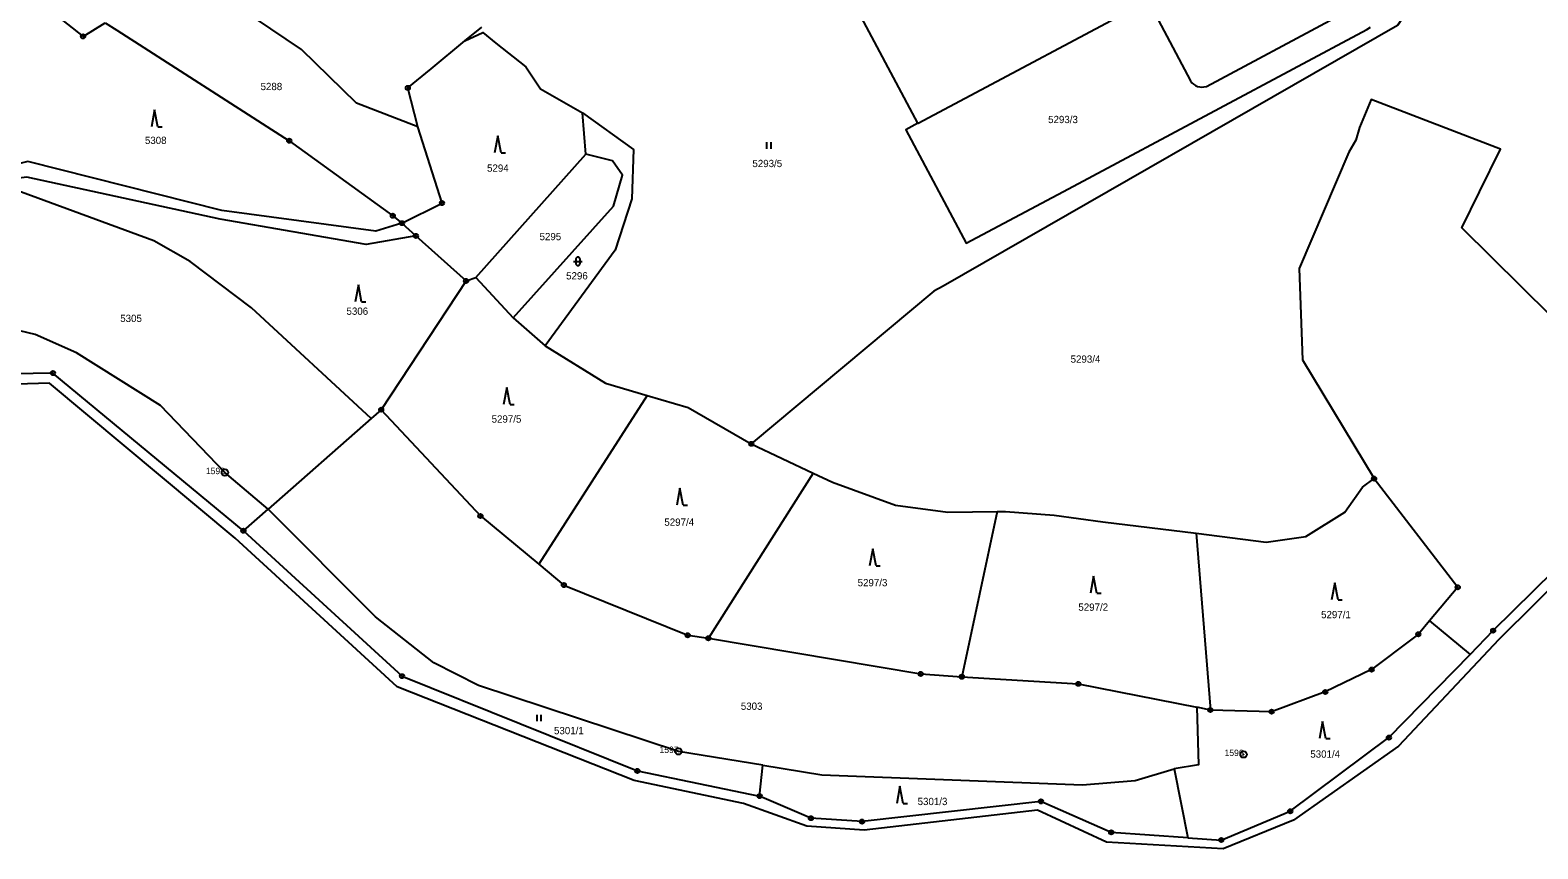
# Model space of a CAD drawing. Extents: x -644096 to -634268, y -1141430 to -1133463.
# Drawn here: x -637899.1 to -637546.6, y -1140340.8 to -1140149.4 of the extents above; entities that cross this region are included whole.
import ezdxf

# ---------------------------------------------------------------- set-up
doc = ezdxf.new("R2010")
doc.units = 0
for name, color, linetype in [('_CIVIL_CONSTRUCTION', 7, 'Continuous'), ('svrsek_osa_sjezdy', 7, 'Continuous'), ('svrsek_osa_VRT', 7, 'Continuous'), ('terminal_VRT', 7, 'Continuous')]:
    doc.layers.add(name, color=color, linetype=linetype)

msp = doc.modelspace()

# ---------------------------------------------------------------- linework, layer by layer
at = {"layer": '_CIVIL_CONSTRUCTION'}
for centre, radius in [((-637886.71, -1140150.9), 0.5), ((-637886.71, -1140150.9), 0.0303), ((-637810.79, -1140162.94), 0.5), ((-637810.79, -1140162.94), 0.0303), ((-637838.52, -1140175.29), 0.5), ((-637838.52, -1140175.29), 0.0303), ((-637802.8, -1140189.85), 0.5), ((-637802.8, -1140189.85), 0.0303), ((-637814.3, -1140192.82), 0.5), ((-637814.3, -1140192.82), 0.0303), ((-637812.18, -1140194.55), 0.5), ((-637812.18, -1140194.55), 0.0303), ((-637808.9, -1140197.52), 0.5), ((-637808.9, -1140197.52), 0.0303), ((-637797.16, -1140208.03), 0.5), ((-637797.16, -1140208.03), 0.0303), ((-637893.78, -1140229.59), 0.5), ((-637893.78, -1140229.59), 0.0303), ((-637817.02, -1140238.13), 0.5), ((-637817.02, -1140238.13), 0.0303), ((-637730.48, -1140246.11), 0.5), ((-637730.48, -1140246.11), 0.0303), ((-637853.56, -1140252.82), 0.75), ((-637853.56, -1140252.82), 0.03), ((-637584.88, -1140254.23), 0.5), ((-637584.88, -1140254.23), 0.0303), ((-637793.81, -1140262.97), 0.5), ((-637793.81, -1140262.97), 0.0303), ((-637849.22, -1140266.42), 0.5), ((-637849.22, -1140266.42), 0.0303), ((-637774.31, -1140279.11), 0.5), ((-637774.31, -1140279.11), 0.0303), ((-637565.3, -1140279.62), 0.5), ((-637565.3, -1140279.62), 0.0303), ((-637745.34, -1140290.83), 0.5), ((-637745.34, -1140290.83), 0.0303), ((-637740.52, -1140291.53), 0.5), ((-637740.52, -1140291.53), 0.0303), ((-637574.52, -1140290.62), 0.5), ((-637574.52, -1140290.62), 0.0303), ((-637557.03, -1140289.77), 0.5), ((-637557.03, -1140289.77), 0.0303), ((-637690.85, -1140299.88), 0.5), ((-637585.45, -1140298.87), 0.5), ((-637585.45, -1140298.87), 0.0303), ((-637812.15, -1140300.4), 0.5), ((-637812.15, -1140300.4), 0.0303), ((-637690.85, -1140299.88), 0.0303), ((-637681.26, -1140300.54), 0.5), ((-637681.26, -1140300.54), 0.0303), ((-637654.02, -1140302.2), 0.5), ((-637654.02, -1140302.2), 0.0303), ((-637596.28, -1140304.1), 0.5), ((-637596.28, -1140304.1), 0.0303), ((-637623.15, -1140308.31), 0.5), ((-637623.15, -1140308.31), 0.0303), ((-637608.84, -1140308.7), 0.5), ((-637608.84, -1140308.7), 0.0303), ((-637581.4, -1140314.75), 0.5), ((-637581.4, -1140314.75), 0.0303), ((-637747.5, -1140317.98), 0.75), ((-637747.5, -1140317.98), 0.03), ((-637615.39, -1140318.69), 0.75), ((-637615.39, -1140318.69), 0.03), ((-637757.11, -1140322.55), 0.5), ((-637757.11, -1140322.55), 0.0303), ((-637728.53, -1140328.43), 0.5), ((-637728.53, -1140328.43), 0.0303), ((-637662.76, -1140329.66), 0.5), ((-637662.76, -1140329.66), 0.0303), ((-637716.55, -1140333.59), 0.5), ((-637716.55, -1140333.59), 0.0303), ((-637704.58, -1140334.39), 0.5), ((-637704.58, -1140334.39), 0.0303), ((-637604.47, -1140331.98), 0.5), ((-637604.47, -1140331.98), 0.0303), ((-637646.34, -1140336.9), 0.5), ((-637646.34, -1140336.9), 0.0303), ((-637620.61, -1140338.69), 0.5), ((-637620.61, -1140338.69), 0.0303)]:
    msp.add_circle(centre, radius, dxfattribs=at)
at = {"layer": 'svrsek_osa_sjezdy'}
for p, q in [((-637869.99, -1140168.04), (-637870.74, -1140172.04)), ((-637869.24, -1140172.04), (-637869.99, -1140168.04)), ((-637869.24, -1140172.04), (-637868.24, -1140172.04)), ((-637789.74, -1140174.14), (-637790.49, -1140178.14)), ((-637788.99, -1140178.14), (-637789.74, -1140174.14)), ((-637726.87, -1140177.15), (-637726.87, -1140175.65)), ((-637725.87, -1140177.15), (-637725.87, -1140175.65)), ((-637788.99, -1140178.14), (-637787.99, -1140178.14)), ((-637772.02, -1140203.47), (-637770.02, -1140203.47)), ((-637771.52, -1140202.97), (-637771.52, -1140203.97)), ((-637770.52, -1140203.97), (-637770.52, -1140202.97)), ((-637822.35, -1140208.95), (-637823.1, -1140212.95)), ((-637821.6, -1140212.95), (-637822.35, -1140208.95)), ((-637821.6, -1140212.95), (-637820.6, -1140212.95)), ((-637787.64, -1140232.96), (-637788.39, -1140236.96)), ((-637786.89, -1140236.96), (-637787.64, -1140232.96)), ((-637786.89, -1140236.96), (-637785.89, -1140236.96)), ((-637747.18, -1140256.47), (-637747.93, -1140260.47)), ((-637746.43, -1140260.47), (-637747.18, -1140256.47)), ((-637746.43, -1140260.47), (-637745.43, -1140260.47)), ((-637702.07, -1140270.62), (-637702.82, -1140274.62)), ((-637701.32, -1140274.62), (-637702.07, -1140270.62)), ((-637701.32, -1140274.62), (-637700.32, -1140274.62)), ((-637650.44, -1140277.03), (-637651.19, -1140281.03)), ((-637649.69, -1140281.03), (-637650.44, -1140277.03)), ((-637649.69, -1140281.03), (-637648.69, -1140281.03)), ((-637594.05, -1140278.59), (-637594.8, -1140282.59)), ((-637593.3, -1140282.59), (-637594.05, -1140278.59)), ((-637593.3, -1140282.59), (-637592.3, -1140282.59)), ((-637780.58, -1140310.95), (-637780.58, -1140309.45)), ((-637779.58, -1140310.95), (-637779.58, -1140309.45)), ((-637596.92, -1140310.96), (-637597.67, -1140314.96)), ((-637596.17, -1140314.96), (-637596.92, -1140310.96)), ((-637596.17, -1140314.96), (-637595.17, -1140314.96)), ((-637695.73, -1140326.14), (-637696.48, -1140330.14)), ((-637694.98, -1140330.14), (-637695.73, -1140326.14)), ((-637694.98, -1140330.14), (-637693.98, -1140330.14))]:
    msp.add_line(p, q, dxfattribs=at)
for centre, start, end in [((-637771.02, -1140202.97), 0, 180), ((-637771.02, -1140203.97), 180, 359.9879)]:
    msp.add_arc(centre, 0.5, start, end, dxfattribs=at)
at = {"layer": 'terminal_VRT'}
for p, q in [((-637691.52, -1140171.2), (-637716.54, -1140124.25)), ((-637797.44, -1140151.94), (-637793.52, -1140148.72)), ((-637769.19, -1140178.43), (-637769.97, -1140168.79)), ((-637794.9, -1140207.28), (-637769.19, -1140178.43)), ((-637812.18, -1140194.55), (-637808.9, -1140197.52)), ((-637808.9, -1140197.52), (-637797.16, -1140208.03)), ((-637797.16, -1140208.03), (-637794.9, -1140207.28)), ((-637794.9, -1140207.28), (-637786.18, -1140216.7)), ((-637797.16, -1140208.03), (-637817.02, -1140238.13)), ((-637786.18, -1140216.7), (-637778.65, -1140223.19)), ((-637851.16, -1140268.19), (-637894.54, -1140231.9)), ((-637754.85, -1140234.8), (-637780.15, -1140274.23)), ((-637817.02, -1140238.13), (-637819.37, -1140240.19)), ((-637819.37, -1140240.19), (-637843.45, -1140261.35)), ((-637730.48, -1140246.11), (-637716.01, -1140252.95)), ((-637716.01, -1140252.95), (-637740.52, -1140291.53)), ((-637584.88, -1140254.23), (-637565.3, -1140279.62)), ((-637849.22, -1140266.42), (-637843.45, -1140261.35)), ((-637673, -1140261.91), (-637681.26, -1140300.54)), ((-637626.44, -1140267.01), (-637623.15, -1140308.31)), ((-637536.33, -1140272.65), (-637555.7, -1140291.82)), ((-637565.3, -1140279.62), (-637571.88, -1140287.47)), ((-637571.88, -1140287.47), (-637574.52, -1140290.62)), ((-637571.88, -1140287.47), (-637562.43, -1140295.31)), ((-637562.43, -1140295.31), (-637557.03, -1140289.77)), ((-637581.4, -1140314.75), (-637562.43, -1140295.31)), ((-637623.15, -1140308.31), (-637626.32, -1140307.68)), ((-637728.53, -1140328.43), (-637727.79, -1140321.21)), ((-637631.65, -1140322.09), (-637628.42, -1140338.15)), ((-637732.29, -1140330.13), (-637757.84, -1140324.77)), ((-637620.18, -1140340.75), (-637647.46, -1140339.19))]:
    msp.add_line(p, q, dxfattribs=at)
for points in [[(-637631.69, -1140139.41), (-637629.32, -1140143.82), (-637635.37, -1140147.04), (-637627.76, -1140161.3), (-637627.48, -1140161.72), (-637627.08, -1140162.09), (-637626.64, -1140162.37), (-637626.17, -1140162.59), (-637625.64, -1140162.71), (-637625.13, -1140162.74), (-637624.68, -1140162.7), (-637624.09, -1140162.58), (-637594.05, -1140146.53), (-637593.21, -1140145.95), (-637592.5, -1140145.24), (-637591.92, -1140144.38), (-637591.47, -1140143.47), (-637591.15, -1140142.5), (-637591.06, -1140141.47), (-637591.08, -1140140.5), (-637591.81, -1140138.55), (-637600.28, -1140122.65), (-637600.43, -1140122.74)], [(-637808.44, -1140172.07), (-637822.76, -1140166.52), (-637835.63, -1140153.98), (-637864.08, -1140134.75)], [(-637631.69, -1140139.41), (-637691.47, -1140171.29), (-637691.52, -1140171.2)], [(-637899.2, -1140141.02), (-637886.71, -1140150.9), (-637881.59, -1140147.7)], [(-637574.64, -1140141.12), (-637579.41, -1140148.37), (-637685.61, -1140209.28), (-637687.82, -1140210.47), (-637730.48, -1140246.11)], [(-637881.59, -1140147.7), (-637878.81, -1140149.48), (-637838.52, -1140175.29), (-637814.3, -1140192.82), (-637812.18, -1140194.55)], [(-637797.44, -1140151.94), (-637793.27, -1140150.03), (-637790.22, -1140152.46), (-637783.23, -1140158.05), (-637779.79, -1140163.15), (-637769.97, -1140168.79)], [(-637691.52, -1140171.2), (-637694.35, -1140172.71), (-637680.25, -1140199.25), (-637656.32, -1140186.49), (-637621.01, -1140167.68), (-637586.57, -1140149.31), (-637585.72, -1140148.78)], [(-637808.44, -1140172.07), (-637810.79, -1140162.94), (-637805.35, -1140158.46), (-637797.44, -1140151.94)], [(-637769.97, -1140168.79), (-637758, -1140177.33), (-637758.41, -1140188.87), (-637762.31, -1140200.84), (-637778.65, -1140223.19)], [(-637432.08, -1140173.47), (-637445.16, -1140178.7), (-637476.57, -1140191.3), (-637498.9, -1140198.48), (-637534.08, -1140217.74), (-637543.46, -1140216.27), (-637564.34, -1140195.6), (-637560.24, -1140187.23), (-637555.34, -1140177.23), (-637585.54, -1140165.68), (-637588.28, -1140172.2)], [(-637812.18, -1140194.55), (-637802.8, -1140189.85), (-637808.44, -1140172.07)], [(-637588.28, -1140172.2), (-637589.14, -1140175.12), (-637590.77, -1140177.93)], [(-637786.18, -1140216.7), (-637762.67, -1140190.59), (-637760.56, -1140183.37), (-637762.97, -1140179.98), (-637769.19, -1140178.43)], [(-637590.77, -1140177.93), (-637602.38, -1140205.13), (-637601.57, -1140226.51), (-637584.88, -1140254.23)], [(-637812.18, -1140194.55), (-637818.31, -1140196.41), (-637854.27, -1140191.61), (-637899.66, -1140180.12), (-637910.08, -1140182.78)], [(-637808.9, -1140197.52), (-637820.54, -1140199.52), (-637854.67, -1140193.63), (-637899.87, -1140183.83), (-637907.96, -1140184.8)], [(-637819.37, -1140240.19), (-637847.33, -1140214.32), (-637861.67, -1140203.48), (-637870.14, -1140198.69), (-637907.96, -1140184.8)], [(-637849.22, -1140266.42), (-637893.78, -1140229.59), (-637907.63, -1140229.84), (-637919.5, -1140224.08), (-637950.46, -1140220.36), (-637984.01, -1140208.52)], [(-637843.45, -1140261.35), (-637853.56, -1140252.82), (-637868.61, -1140237.18), (-637888.22, -1140224.88), (-637897.96, -1140220.58), (-637937.36, -1140211.13)], [(-637894.54, -1140231.9), (-637907.62, -1140232.33), (-637919.87, -1140226.13), (-637952.03, -1140221.99)], [(-637778.65, -1140223.19), (-637764.6, -1140231.96), (-637754.85, -1140234.8)], [(-637557.03, -1140289.77), (-637538.12, -1140271.09), (-637526.1, -1140263.44), (-637508.87, -1140260.68), (-637480.49, -1140249.95), (-637433.08, -1140237.51), (-637411.21, -1140237.09), (-637386.34, -1140228.96)], [(-637754.85, -1140234.8), (-637745.25, -1140237.59), (-637730.48, -1140246.11)], [(-637817.02, -1140238.13), (-637793.81, -1140262.97), (-637780.15, -1140274.23)], [(-637716.01, -1140252.95), (-637711.5, -1140255.08), (-637696.78, -1140260.47), (-637684.5, -1140262.1), (-637673, -1140261.91)], [(-637626.44, -1140267.01), (-637610.07, -1140269.06), (-637600.82, -1140267.73), (-637591.71, -1140262.11), (-637587.59, -1140256.25), (-637584.88, -1140254.23)], [(-637727.79, -1140321.21), (-637747.5, -1140317.98), (-637794.29, -1140302.55), (-637804.69, -1140297.31), (-637818.34, -1140286.55), (-637843.45, -1140261.35)], [(-637673, -1140261.91), (-637671.05, -1140261.91), (-637659.64, -1140262.78), (-637648.28, -1140264.34), (-637626.44, -1140267.01)], [(-637849.22, -1140266.42), (-637812.15, -1140300.4), (-637757.11, -1140322.55), (-637728.53, -1140328.43)], [(-637757.84, -1140324.77), (-637813.26, -1140302.89), (-637851.16, -1140268.19)], [(-637780.15, -1140274.23), (-637774.31, -1140279.11), (-637745.34, -1140290.83), (-637740.52, -1140291.53)], [(-637740.52, -1140291.53), (-637690.85, -1140299.88), (-637681.26, -1140300.54)], [(-637574.52, -1140290.62), (-637575.7, -1140291.51), (-637585.45, -1140298.87), (-637596.28, -1140304.1), (-637608.84, -1140308.7), (-637623.15, -1140308.31)], [(-637555.7, -1140291.82), (-637579.18, -1140316.77), (-637603.71, -1140334.05), (-637620.18, -1140340.75)], [(-637681.26, -1140300.54), (-637654.02, -1140302.2), (-637626.32, -1140307.68)], [(-637626.32, -1140307.68), (-637625.93, -1140321.15), (-637631.65, -1140322.09)], [(-637628.42, -1140338.15), (-637620.61, -1140338.69), (-637604.47, -1140331.98), (-637581.4, -1140314.75)], [(-637727.79, -1140321.21), (-637713.99, -1140323.47), (-637653.05, -1140325.76), (-637640.72, -1140324.81), (-637631.65, -1140322.09)], [(-637647.46, -1140339.19), (-637663.6, -1140331.7), (-637704.07, -1140336.41), (-637717.48, -1140335.45), (-637732.29, -1140330.13)], [(-637628.42, -1140338.15), (-637646.34, -1140336.9), (-637662.76, -1140329.66), (-637704.58, -1140334.39), (-637716.55, -1140333.59), (-637728.53, -1140328.43)]]:
    msp.add_lwpolyline(points, dxfattribs=at)

# ---------------------------------------------------------------- texts
at = {"layer": '_CIVIL_CONSTRUCTION'}
for s, p in [('1598', (-637858.01, -1140253.2)), ('1597', (-637751.95, -1140318.35)), ('1596', (-637619.84, -1140319.06))]:
    msp.add_text(s, height=1.5, dxfattribs=at).set_placement(p)
at = {"layer": 'svrsek_osa_VRT'}
for s, p in [('5288', (-637845.22, -1140163.46)), ('5293/3', (-637661.08, -1140171.17)), ('5308', (-637872.26, -1140176.05)), ('5293/5', (-637730.22, -1140181.45)), ('5294', (-637792.26, -1140182.53)), ('5295', (-637779.99, -1140198.53)), ('5296', (-637773.78, -1140207.7)), ('5306', (-637825.13, -1140215.96)), ('5305', (-637878.03, -1140217.64)), ('5293/4', (-637655.82, -1140227.16)), ('5297/5', (-637791.2, -1140241.16)), ('5297/4', (-637750.81, -1140265.26)), ('5297/3', (-637705.62, -1140279.4)), ('5297/2', (-637654.01, -1140285.12)), ('5297/1', (-637597.26, -1140286.86)), ('5303', (-637732.93, -1140308.27)), ('5301/1', (-637776.61, -1140313.97)), ('5301/4', (-637599.78, -1140319.45)), ('5301/3', (-637691.59, -1140330.53))]:
    msp.add_text(s, height=1.7, dxfattribs=at).set_placement(p)

doc.saveas('drawing.dxf')
